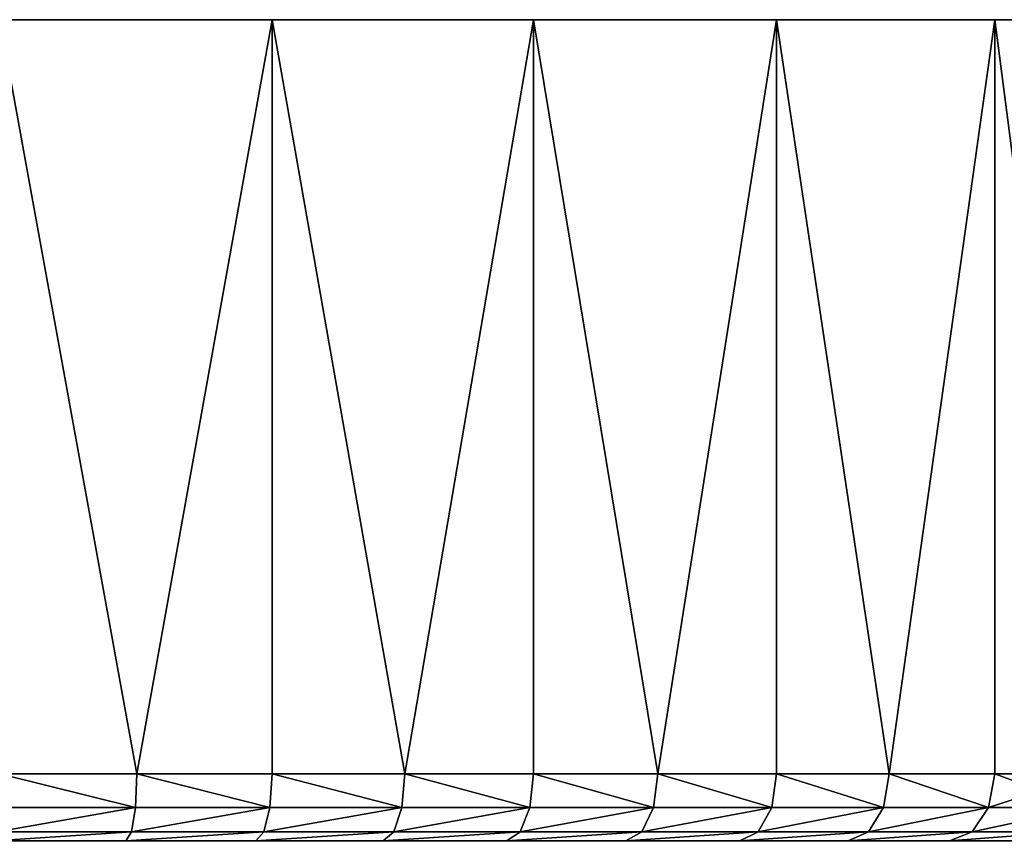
# Model space of a CAD drawing. Header units: millimetres. Extents: x 10 to 245, y 11 to 286.
# Tile 462 of 548: x 133 to 162, y 262 to 286. Entities that reach past the tile are written whole.
import ezdxf

# ---------------------------------------------------------------- set-up
doc = ezdxf.new("R2010")
doc.units = ezdxf.units.MM
doc.header["$LTSCALE"] = 25.4
doc.layers.get('0').update_dxf_attribs({"true_color": 0xff5454})

# ---------------------------------------------------------------- blocks, each defined once
blk = doc.blocks.new('ALICE-9083-9084.STL')
at = {"color": 250, "true_color": 0x262626}
mesh = blk.add_polyface(dxfattribs=at)
corners = [(115.808, 285.975, -48.47), (132.211, 285.975, -49.829), (123.953, 285.975, -49.829), (140.356, 285.975, -48.47), (107.997, 285.975, -45.789), (148.167, 285.975, -45.789), (100.735, 285.975, -41.858), (155.429, 285.975, -41.858), (94.218, 285.975, -36.786), (161.946, 285.975, -36.786), (88.625, 285.975, -30.711), (167.539, 285.975, -30.711), (84.108, 285.975, -23.797), (172.056, 285.975, -23.797), (80.791, 285.975, -16.235), (175.373, 285.975, -16.235), (78.764, 285.975, -8.23), (177.4, 285.975, -8.23), (78.082, 285.975), (178.082, 285.975), (177.4, 285.975, 8.23), (78.764, 285.975, 8.23), (80.791, 285.975, 16.235), (175.373, 285.975, 16.235), (84.108, 285.975, 23.797), (172.056, 285.975, 23.797), (88.625, 285.975, 30.711), (167.539, 285.975, 30.711), (94.218, 285.975, 36.786), (161.946, 285.975, 36.786), (100.735, 285.975, 41.858), (155.429, 285.975, 41.858), (107.997, 285.975, 45.789), (148.167, 285.975, 45.789), (115.808, 285.975, 48.47), (140.356, 285.975, 48.47), (123.953, 285.975, 49.829), (132.211, 285.975, 49.829)]
mesh.append_faces([[corners[k] for k in face] for face in [(0, 1, 2), (35, 36, 37)]], dxfattribs={"vtx0": -1, "color": 250})
mesh.append_faces([[corners[k] for k in face] for face in [(1, 0, 3), (3, 4, 5), (5, 6, 7), (7, 8, 9), (9, 10, 11), (11, 12, 13), (13, 14, 15), (15, 16, 17), (17, 18, 19), (19, 18, 20), (20, 22, 23), (23, 24, 25), (25, 26, 27), (27, 28, 29), (29, 30, 31), (31, 32, 33), (33, 34, 35)]], dxfattribs={"vtx0": -1, "vtx1": -1, "color": 250})
mesh.append_faces([[corners[k] for k in face] for face in [(3, 0, 4), (5, 4, 6), (7, 6, 8), (9, 8, 10), (11, 10, 12), (13, 12, 14), (15, 14, 16), (17, 16, 18), (20, 18, 21), (20, 21, 22), (23, 22, 24), (25, 24, 26), (27, 26, 28), (29, 28, 30), (31, 30, 32), (33, 32, 34), (35, 34, 36)]], dxfattribs={"vtx0": -1, "vtx2": -1, "color": 250})
mesh = blk.add_polyface(dxfattribs=at)
corners = [(136.312, 263.425, 49.318), (132.211, 285.975, 49.829), (132.211, 263.425, 49.829)]
mesh.append_faces([[corners[k] for k in face] for face in [(0, 1, 2)]], dxfattribs={"color": 250})
mesh = blk.add_polyface(dxfattribs=at)
corners = [(140.356, 285.975, 48.47), (132.211, 285.975, 49.829), (136.312, 263.425, 49.318)]
mesh.append_faces([[corners[k] for k in face] for face in [(0, 1, 2)]], dxfattribs={"color": 250})
mesh = blk.add_polyface(dxfattribs=at)
corners = [(140.356, 285.975, -48.47), (136.312, 263.425, -49.318), (132.211, 285.975, -49.829)]
mesh.append_faces([[corners[k] for k in face] for face in [(0, 1, 2)]], dxfattribs={"color": 250})
mesh = blk.add_polyface(dxfattribs=at)
corners = [(136.312, 263.425, -49.318), (132.211, 263.425, -49.829), (132.211, 285.975, -49.829)]
mesh.append_faces([[corners[k] for k in face] for face in [(0, 1, 2)]], dxfattribs={"color": 250})
mesh = blk.add_polyface(dxfattribs=at)
corners = [(140.356, 285.975, 48.47), (136.312, 263.425, 49.318), (140.356, 263.425, 48.47)]
mesh.append_faces([[corners[k] for k in face] for face in [(0, 1, 2)]], dxfattribs={"color": 250})
mesh = blk.add_polyface(dxfattribs=at)
corners = [(140.356, 263.425, -48.47), (136.312, 263.425, -49.318), (140.356, 285.975, -48.47)]
mesh.append_faces([[corners[k] for k in face] for face in [(0, 1, 2)]], dxfattribs={"color": 250})
mesh = blk.add_polyface(dxfattribs=at)
corners = [(144.317, 263.425, 47.291), (140.356, 285.975, 48.47), (140.356, 263.425, 48.47)]
mesh.append_faces([[corners[k] for k in face] for face in [(0, 1, 2)]], dxfattribs={"color": 250})
mesh = blk.add_polyface(dxfattribs=at)
corners = [(148.167, 285.975, 45.789), (140.356, 285.975, 48.47), (144.317, 263.425, 47.291)]
mesh.append_faces([[corners[k] for k in face] for face in [(0, 1, 2)]], dxfattribs={"color": 250})
mesh = blk.add_polyface(dxfattribs=at)
corners = [(148.167, 285.975, -45.789), (144.317, 263.425, -47.291), (140.356, 285.975, -48.47)]
mesh.append_faces([[corners[k] for k in face] for face in [(0, 1, 2)]], dxfattribs={"color": 250})
mesh = blk.add_polyface(dxfattribs=at)
corners = [(144.317, 263.425, -47.291), (140.356, 263.425, -48.47), (140.356, 285.975, -48.47)]
mesh.append_faces([[corners[k] for k in face] for face in [(0, 1, 2)]], dxfattribs={"color": 250})
mesh = blk.add_polyface(dxfattribs=at)
corners = [(148.167, 285.975, 45.789), (144.317, 263.425, 47.291), (148.167, 263.425, 45.789)]
mesh.append_faces([[corners[k] for k in face] for face in [(0, 1, 2)]], dxfattribs={"color": 250})
mesh = blk.add_polyface(dxfattribs=at)
corners = [(148.167, 263.425, -45.789), (144.317, 263.425, -47.291), (148.167, 285.975, -45.789)]
mesh.append_faces([[corners[k] for k in face] for face in [(0, 1, 2)]], dxfattribs={"color": 250})
mesh = blk.add_polyface(dxfattribs=at)
corners = [(151.879, 263.425, 43.974), (148.167, 285.975, 45.789), (148.167, 263.425, 45.789)]
mesh.append_faces([[corners[k] for k in face] for face in [(0, 1, 2)]], dxfattribs={"color": 250})
mesh = blk.add_polyface(dxfattribs=at)
corners = [(155.429, 285.975, 41.858), (148.167, 285.975, 45.789), (151.879, 263.425, 43.974)]
mesh.append_faces([[corners[k] for k in face] for face in [(0, 1, 2)]], dxfattribs={"color": 250})
mesh = blk.add_polyface(dxfattribs=at)
corners = [(155.429, 285.975, -41.858), (151.879, 263.425, -43.974), (148.167, 285.975, -45.789)]
mesh.append_faces([[corners[k] for k in face] for face in [(0, 1, 2)]], dxfattribs={"color": 250})
mesh = blk.add_polyface(dxfattribs=at)
corners = [(151.879, 263.425, -43.974), (148.167, 263.425, -45.789), (148.167, 285.975, -45.789)]
mesh.append_faces([[corners[k] for k in face] for face in [(0, 1, 2)]], dxfattribs={"color": 250})
mesh = blk.add_polyface(dxfattribs=at)
corners = [(155.429, 285.975, 41.858), (151.879, 263.425, 43.974), (155.429, 263.425, 41.858)]
mesh.append_faces([[corners[k] for k in face] for face in [(0, 1, 2)]], dxfattribs={"color": 250})
mesh = blk.add_polyface(dxfattribs=at)
corners = [(155.429, 263.425, -41.858), (151.879, 263.425, -43.974), (155.429, 285.975, -41.858)]
mesh.append_faces([[corners[k] for k in face] for face in [(0, 1, 2)]], dxfattribs={"color": 250})
mesh = blk.add_polyface(dxfattribs=at)
corners = [(158.793, 263.425, 39.457), (155.429, 285.975, 41.858), (155.429, 263.425, 41.858)]
mesh.append_faces([[corners[k] for k in face] for face in [(0, 1, 2)]], dxfattribs={"color": 250})
mesh = blk.add_polyface(dxfattribs=at)
corners = [(161.946, 285.975, 36.786), (155.429, 285.975, 41.858), (158.793, 263.425, 39.457)]
mesh.append_faces([[corners[k] for k in face] for face in [(0, 1, 2)]], dxfattribs={"color": 250})
mesh = blk.add_polyface(dxfattribs=at)
corners = [(161.946, 285.975, -36.786), (158.793, 263.425, -39.457), (155.429, 285.975, -41.858)]
mesh.append_faces([[corners[k] for k in face] for face in [(0, 1, 2)]], dxfattribs={"color": 250})
mesh = blk.add_polyface(dxfattribs=at)
corners = [(158.793, 263.425, -39.457), (155.429, 263.425, -41.858), (155.429, 285.975, -41.858)]
mesh.append_faces([[corners[k] for k in face] for face in [(0, 1, 2)]], dxfattribs={"color": 250})
mesh = blk.add_polyface(dxfattribs=at)
corners = [(161.946, 285.975, 36.786), (158.793, 263.425, 39.457), (161.946, 263.425, 36.786)]
mesh.append_faces([[corners[k] for k in face] for face in [(0, 1, 2)]], dxfattribs={"color": 250})
mesh = blk.add_polyface(dxfattribs=at)
corners = [(161.946, 263.425, -36.786), (158.793, 263.425, -39.457), (161.946, 285.975, -36.786)]
mesh.append_faces([[corners[k] for k in face] for face in [(0, 1, 2)]], dxfattribs={"color": 250})
mesh = blk.add_polyface(dxfattribs=at)
corners = [(164.868, 263.425, 33.864), (161.946, 285.975, 36.786), (161.946, 263.425, 36.786)]
mesh.append_faces([[corners[k] for k in face] for face in [(0, 1, 2)]], dxfattribs={"color": 250})
mesh = blk.add_polyface(dxfattribs=at)
corners = [(161.946, 285.975, 36.786), (164.868, 263.425, 33.864), (167.539, 285.975, 30.711)]
mesh.append_faces([[corners[k] for k in face] for face in [(0, 1, 2)]], dxfattribs={"color": 250})
mesh = blk.add_polyface(dxfattribs=at)
corners = [(167.539, 285.975, -30.711), (164.868, 263.425, -33.864), (161.946, 285.975, -36.786)]
mesh.append_faces([[corners[k] for k in face] for face in [(0, 1, 2)]], dxfattribs={"color": 250})
mesh = blk.add_polyface(dxfattribs=at)
corners = [(164.868, 263.425, -33.864), (161.946, 263.425, -36.786), (161.946, 285.975, -36.786)]
mesh.append_faces([[corners[k] for k in face] for face in [(0, 1, 2)]], dxfattribs={"color": 250})
mesh = blk.add_polyface(dxfattribs=at)
corners = [(132.211, 263.425, -49.829), (136.268, 262.425, -49.054), (132.189, 262.425, -49.562), (136.312, 263.425, -49.318)]
mesh.append_faces([[corners[k] for k in face] for face in [(0, 1, 2), (1, 0, 3)]], dxfattribs={"vtx0": -1, "color": 250})
mesh = blk.add_polyface(dxfattribs=at)
corners = [(136.268, 262.425, 49.054), (132.211, 263.425, 49.829), (132.189, 262.425, 49.562), (136.312, 263.425, 49.318)]
mesh.append_faces([[corners[k] for k in face] for face in [(0, 1, 2), (1, 0, 3)]], dxfattribs={"vtx0": -1, "color": 250})
mesh = blk.add_polyface(dxfattribs=at)
corners = [(136.312, 263.425, -49.318), (140.29, 262.425, -48.21), (136.268, 262.425, -49.054), (140.356, 263.425, -48.47)]
mesh.append_faces([[corners[k] for k in face] for face in [(0, 1, 2), (1, 0, 3)]], dxfattribs={"vtx0": -1, "color": 250})
mesh = blk.add_polyface(dxfattribs=at)
corners = [(140.29, 262.425, 48.21), (136.312, 263.425, 49.318), (136.268, 262.425, 49.054), (140.356, 263.425, 48.47)]
mesh.append_faces([[corners[k] for k in face] for face in [(0, 1, 2), (1, 0, 3)]], dxfattribs={"vtx0": -1, "color": 250})
mesh = blk.add_polyface(dxfattribs=at)
corners = [(140.356, 263.425, -48.47), (144.23, 262.425, -47.037), (140.29, 262.425, -48.21), (144.317, 263.425, -47.291)]
mesh.append_faces([[corners[k] for k in face] for face in [(0, 1, 2), (1, 0, 3)]], dxfattribs={"vtx0": -1, "color": 250})
mesh = blk.add_polyface(dxfattribs=at)
corners = [(144.23, 262.425, 47.037), (140.356, 263.425, 48.47), (140.29, 262.425, 48.21), (144.317, 263.425, 47.291)]
mesh.append_faces([[corners[k] for k in face] for face in [(0, 1, 2), (1, 0, 3)]], dxfattribs={"vtx0": -1, "color": 250})
mesh = blk.add_polyface(dxfattribs=at)
corners = [(144.317, 263.425, -47.291), (148.059, 262.425, -45.543), (144.23, 262.425, -47.037), (148.167, 263.425, -45.789)]
mesh.append_faces([[corners[k] for k in face] for face in [(0, 1, 2), (1, 0, 3)]], dxfattribs={"vtx0": -1, "color": 250})
mesh = blk.add_polyface(dxfattribs=at)
corners = [(148.059, 262.425, 45.543), (144.317, 263.425, 47.291), (144.23, 262.425, 47.037), (148.167, 263.425, 45.789)]
mesh.append_faces([[corners[k] for k in face] for face in [(0, 1, 2), (1, 0, 3)]], dxfattribs={"vtx0": -1, "color": 250})
mesh = blk.add_polyface(dxfattribs=at)
corners = [(148.167, 263.425, -45.789), (151.752, 262.425, -43.738), (148.059, 262.425, -45.543), (151.879, 263.425, -43.974)]
mesh.append_faces([[corners[k] for k in face] for face in [(0, 1, 2), (1, 0, 3)]], dxfattribs={"vtx0": -1, "color": 250})
mesh = blk.add_polyface(dxfattribs=at)
corners = [(151.752, 262.425, 43.738), (148.167, 263.425, 45.789), (148.059, 262.425, 45.543), (151.879, 263.425, 43.974)]
mesh.append_faces([[corners[k] for k in face] for face in [(0, 1, 2), (1, 0, 3)]], dxfattribs={"vtx0": -1, "color": 250})
mesh = blk.add_polyface(dxfattribs=at)
corners = [(151.879, 263.425, -43.974), (155.283, 262.425, -41.634), (151.752, 262.425, -43.738), (155.429, 263.425, -41.858)]
mesh.append_faces([[corners[k] for k in face] for face in [(0, 1, 2), (1, 0, 3)]], dxfattribs={"vtx0": -1, "color": 250})
mesh = blk.add_polyface(dxfattribs=at)
corners = [(155.283, 262.425, 41.634), (151.879, 263.425, 43.974), (151.752, 262.425, 43.738), (155.429, 263.425, 41.858)]
mesh.append_faces([[corners[k] for k in face] for face in [(0, 1, 2), (1, 0, 3)]], dxfattribs={"vtx0": -1, "color": 250})
mesh = blk.add_polyface(dxfattribs=at)
corners = [(155.429, 263.425, -41.858), (158.628, 262.425, -39.246), (155.283, 262.425, -41.634), (158.793, 263.425, -39.457)]
mesh.append_faces([[corners[k] for k in face] for face in [(0, 1, 2), (1, 0, 3)]], dxfattribs={"vtx0": -1, "color": 250})
mesh = blk.add_polyface(dxfattribs=at)
corners = [(158.628, 262.425, 39.246), (155.429, 263.425, 41.858), (155.283, 262.425, 41.634), (158.793, 263.425, 39.457)]
mesh.append_faces([[corners[k] for k in face] for face in [(0, 1, 2), (1, 0, 3)]], dxfattribs={"vtx0": -1, "color": 250})
mesh = blk.add_polyface(dxfattribs=at)
corners = [(158.793, 263.425, -39.457), (161.765, 262.425, -36.589), (158.628, 262.425, -39.246), (161.946, 263.425, -36.786)]
mesh.append_faces([[corners[k] for k in face] for face in [(0, 1, 2), (1, 0, 3)]], dxfattribs={"vtx0": -1, "color": 250})
mesh = blk.add_polyface(dxfattribs=at)
corners = [(161.765, 262.425, 36.589), (158.793, 263.425, 39.457), (158.628, 262.425, 39.246), (161.946, 263.425, 36.786)]
mesh.append_faces([[corners[k] for k in face] for face in [(0, 1, 2), (1, 0, 3)]], dxfattribs={"vtx0": -1, "color": 250})
mesh = blk.add_polyface(dxfattribs=at)
corners = [(161.946, 263.425, -36.786), (164.671, 262.425, -33.683), (161.765, 262.425, -36.589), (164.868, 263.425, -33.864)]
mesh.append_faces([[corners[k] for k in face] for face in [(0, 1, 2), (1, 0, 3)]], dxfattribs={"vtx0": -1, "color": 250})
mesh = blk.add_polyface(dxfattribs=at)
corners = [(164.868, 263.425, 33.864), (161.765, 262.425, 36.589), (164.671, 262.425, 33.683), (161.946, 263.425, 36.786)]
mesh.append_faces([[corners[k] for k in face] for face in [(0, 1, 2), (1, 0, 3)]], dxfattribs={"vtx0": -1, "color": 250})
mesh = blk.add_polyface(dxfattribs=at)
corners = [(136.268, 262.425, -49.054), (132.128, 261.693, -48.833), (132.189, 262.425, -49.562), (136.147, 261.693, -48.332)]
mesh.append_faces([[corners[k] for k in face] for face in [(0, 1, 2), (1, 0, 3)]], dxfattribs={"vtx0": -1, "color": 250})
mesh = blk.add_polyface(dxfattribs=at)
corners = [(136.268, 262.425, 49.054), (132.128, 261.693, 48.833), (136.147, 261.693, 48.332), (132.189, 262.425, 49.562)]
mesh.append_faces([[corners[k] for k in face] for face in [(0, 1, 2), (1, 0, 3)]], dxfattribs={"vtx0": -1, "color": 250})
mesh = blk.add_polyface(dxfattribs=at)
corners = [(140.29, 262.425, -48.21), (136.147, 261.693, -48.332), (136.268, 262.425, -49.054), (140.111, 261.693, -47.501)]
mesh.append_faces([[corners[k] for k in face] for face in [(0, 1, 2), (1, 0, 3)]], dxfattribs={"vtx0": -1, "color": 250})
mesh = blk.add_polyface(dxfattribs=at)
corners = [(140.29, 262.425, 48.21), (136.147, 261.693, 48.332), (140.111, 261.693, 47.501), (136.268, 262.425, 49.054)]
mesh.append_faces([[corners[k] for k in face] for face in [(0, 1, 2), (1, 0, 3)]], dxfattribs={"vtx0": -1, "color": 250})
mesh = blk.add_polyface(dxfattribs=at)
corners = [(144.23, 262.425, -47.037), (140.111, 261.693, -47.501), (140.29, 262.425, -48.21), (143.992, 261.693, -46.345)]
mesh.append_faces([[corners[k] for k in face] for face in [(0, 1, 2), (1, 0, 3)]], dxfattribs={"vtx0": -1, "color": 250})
mesh = blk.add_polyface(dxfattribs=at)
corners = [(144.23, 262.425, 47.037), (140.111, 261.693, 47.501), (143.992, 261.693, 46.345), (140.29, 262.425, 48.21)]
mesh.append_faces([[corners[k] for k in face] for face in [(0, 1, 2), (1, 0, 3)]], dxfattribs={"vtx0": -1, "color": 250})
mesh = blk.add_polyface(dxfattribs=at)
corners = [(148.059, 262.425, -45.543), (143.992, 261.693, -46.345), (144.23, 262.425, -47.037), (147.765, 261.693, -44.873)]
mesh.append_faces([[corners[k] for k in face] for face in [(0, 1, 2), (1, 0, 3)]], dxfattribs={"vtx0": -1, "color": 250})
mesh = blk.add_polyface(dxfattribs=at)
corners = [(148.059, 262.425, 45.543), (143.992, 261.693, 46.345), (147.765, 261.693, 44.873), (144.23, 262.425, 47.037)]
mesh.append_faces([[corners[k] for k in face] for face in [(0, 1, 2), (1, 0, 3)]], dxfattribs={"vtx0": -1, "color": 250})
mesh = blk.add_polyface(dxfattribs=at)
corners = [(151.752, 262.425, -43.738), (147.765, 261.693, -44.873), (148.059, 262.425, -45.543), (151.403, 261.693, -43.094)]
mesh.append_faces([[corners[k] for k in face] for face in [(0, 1, 2), (1, 0, 3)]], dxfattribs={"vtx0": -1, "color": 250})
mesh = blk.add_polyface(dxfattribs=at)
corners = [(151.752, 262.425, 43.738), (147.765, 261.693, 44.873), (151.403, 261.693, 43.094), (148.059, 262.425, 45.543)]
mesh.append_faces([[corners[k] for k in face] for face in [(0, 1, 2), (1, 0, 3)]], dxfattribs={"vtx0": -1, "color": 250})
mesh = blk.add_polyface(dxfattribs=at)
corners = [(155.283, 262.425, -41.634), (151.403, 261.693, -43.094), (151.752, 262.425, -43.738), (154.882, 261.693, -41.021)]
mesh.append_faces([[corners[k] for k in face] for face in [(0, 1, 2), (1, 0, 3)]], dxfattribs={"vtx0": -1, "color": 250})
mesh = blk.add_polyface(dxfattribs=at)
corners = [(155.283, 262.425, 41.634), (151.403, 261.693, 43.094), (154.882, 261.693, 41.021), (151.752, 262.425, 43.738)]
mesh.append_faces([[corners[k] for k in face] for face in [(0, 1, 2), (1, 0, 3)]], dxfattribs={"vtx0": -1, "color": 250})
mesh = blk.add_polyface(dxfattribs=at)
corners = [(158.628, 262.425, -39.246), (154.882, 261.693, -41.021), (155.283, 262.425, -41.634), (158.178, 261.693, -38.668)]
mesh.append_faces([[corners[k] for k in face] for face in [(0, 1, 2), (1, 0, 3)]], dxfattribs={"vtx0": -1, "color": 250})
mesh = blk.add_polyface(dxfattribs=at)
corners = [(158.628, 262.425, 39.246), (154.882, 261.693, 41.021), (158.178, 261.693, 38.668), (155.283, 262.425, 41.634)]
mesh.append_faces([[corners[k] for k in face] for face in [(0, 1, 2), (1, 0, 3)]], dxfattribs={"vtx0": -1, "color": 250})
mesh = blk.add_polyface(dxfattribs=at)
corners = [(161.765, 262.425, -36.589), (158.178, 261.693, -38.668), (158.628, 262.425, -39.246), (161.269, 261.693, -36.05)]
mesh.append_faces([[corners[k] for k in face] for face in [(0, 1, 2), (1, 0, 3)]], dxfattribs={"vtx0": -1, "color": 250})
mesh = blk.add_polyface(dxfattribs=at)
corners = [(161.765, 262.425, 36.589), (158.178, 261.693, 38.668), (161.269, 261.693, 36.05), (158.628, 262.425, 39.246)]
mesh.append_faces([[corners[k] for k in face] for face in [(0, 1, 2), (1, 0, 3)]], dxfattribs={"vtx0": -1, "color": 250})
mesh = blk.add_polyface(dxfattribs=at)
corners = [(164.671, 262.425, -33.683), (161.269, 261.693, -36.05), (161.765, 262.425, -36.589), (164.132, 261.693, -33.187)]
mesh.append_faces([[corners[k] for k in face] for face in [(0, 1, 2), (1, 0, 3)]], dxfattribs={"vtx0": -1, "color": 250})
mesh = blk.add_polyface(dxfattribs=at)
corners = [(164.671, 262.425, 33.683), (161.269, 261.693, 36.05), (164.132, 261.693, 33.187), (161.765, 262.425, 36.589)]
mesh.append_faces([[corners[k] for k in face] for face in [(0, 1, 2), (1, 0, 3)]], dxfattribs={"vtx0": -1, "color": 250})
mesh = blk.add_polyface(dxfattribs=at)
corners = [(136.147, 261.693, -48.332), (132.046, 261.425, -47.836), (132.128, 261.693, -48.833), (135.982, 261.425, -47.345)]
mesh.append_faces([[corners[k] for k in face] for face in [(0, 1, 2), (1, 0, 3)]], dxfattribs={"vtx0": -1, "color": 250})
mesh = blk.add_polyface(dxfattribs=at)
corners = [(136.147, 261.693, 48.332), (132.046, 261.425, 47.836), (135.982, 261.425, 47.345), (132.128, 261.693, 48.833)]
mesh.append_faces([[corners[k] for k in face] for face in [(0, 1, 2), (1, 0, 3)]], dxfattribs={"vtx0": -1, "color": 250})
mesh = blk.add_polyface(dxfattribs=at)
corners = [(140.111, 261.693, -47.501), (135.982, 261.425, -47.345), (136.147, 261.693, -48.332), (139.865, 261.425, -46.531)]
mesh.append_faces([[corners[k] for k in face] for face in [(0, 1, 2), (1, 0, 3)]], dxfattribs={"vtx0": -1, "color": 250})
mesh = blk.add_polyface(dxfattribs=at)
corners = [(140.111, 261.693, 47.501), (135.982, 261.425, 47.345), (139.865, 261.425, 46.531), (136.147, 261.693, 48.332)]
mesh.append_faces([[corners[k] for k in face] for face in [(0, 1, 2), (1, 0, 3)]], dxfattribs={"vtx0": -1, "color": 250})
mesh = blk.add_polyface(dxfattribs=at)
corners = [(143.992, 261.693, -46.345), (139.865, 261.425, -46.531), (140.111, 261.693, -47.501), (143.668, 261.425, -45.399)]
mesh.append_faces([[corners[k] for k in face] for face in [(0, 1, 2), (1, 0, 3)]], dxfattribs={"vtx0": -1, "color": 250})
mesh = blk.add_polyface(dxfattribs=at)
corners = [(143.992, 261.693, 46.345), (139.865, 261.425, 46.531), (143.668, 261.425, 45.399), (140.111, 261.693, 47.501)]
mesh.append_faces([[corners[k] for k in face] for face in [(0, 1, 2), (1, 0, 3)]], dxfattribs={"vtx0": -1, "color": 250})
mesh = blk.add_polyface(dxfattribs=at)
corners = [(147.765, 261.693, -44.873), (143.668, 261.425, -45.399), (143.992, 261.693, -46.345), (147.363, 261.425, -43.957)]
mesh.append_faces([[corners[k] for k in face] for face in [(0, 1, 2), (1, 0, 3)]], dxfattribs={"vtx0": -1, "color": 250})
mesh = blk.add_polyface(dxfattribs=at)
corners = [(147.765, 261.693, 44.873), (143.668, 261.425, 45.399), (147.363, 261.425, 43.957), (143.992, 261.693, 46.345)]
mesh.append_faces([[corners[k] for k in face] for face in [(0, 1, 2), (1, 0, 3)]], dxfattribs={"vtx0": -1, "color": 250})
mesh = blk.add_polyface(dxfattribs=at)
corners = [(151.403, 261.693, -43.094), (147.363, 261.425, -43.957), (147.765, 261.693, -44.873), (150.927, 261.425, -42.215)]
mesh.append_faces([[corners[k] for k in face] for face in [(0, 1, 2), (1, 0, 3)]], dxfattribs={"vtx0": -1, "color": 250})
mesh = blk.add_polyface(dxfattribs=at)
corners = [(151.403, 261.693, 43.094), (147.363, 261.425, 43.957), (150.927, 261.425, 42.215), (147.765, 261.693, 44.873)]
mesh.append_faces([[corners[k] for k in face] for face in [(0, 1, 2), (1, 0, 3)]], dxfattribs={"vtx0": -1, "color": 250})
mesh = blk.add_polyface(dxfattribs=at)
corners = [(154.882, 261.693, -41.021), (150.927, 261.425, -42.215), (151.403, 261.693, -43.094), (154.335, 261.425, -40.184)]
mesh.append_faces([[corners[k] for k in face] for face in [(0, 1, 2), (1, 0, 3)]], dxfattribs={"vtx0": -1, "color": 250})
mesh = blk.add_polyface(dxfattribs=at)
corners = [(154.882, 261.693, 41.021), (150.927, 261.425, 42.215), (154.335, 261.425, 40.184), (151.403, 261.693, 43.094)]
mesh.append_faces([[corners[k] for k in face] for face in [(0, 1, 2), (1, 0, 3)]], dxfattribs={"vtx0": -1, "color": 250})
mesh = blk.add_polyface(dxfattribs=at)
corners = [(158.178, 261.693, -38.668), (154.335, 261.425, -40.184), (154.882, 261.693, -41.021), (157.564, 261.425, -37.879)]
mesh.append_faces([[corners[k] for k in face] for face in [(0, 1, 2), (1, 0, 3)]], dxfattribs={"vtx0": -1, "color": 250})
mesh = blk.add_polyface(dxfattribs=at)
corners = [(158.178, 261.693, 38.668), (154.335, 261.425, 40.184), (157.564, 261.425, 37.879), (154.882, 261.693, 41.021)]
mesh.append_faces([[corners[k] for k in face] for face in [(0, 1, 2), (1, 0, 3)]], dxfattribs={"vtx0": -1, "color": 250})
mesh = blk.add_polyface(dxfattribs=at)
corners = [(161.269, 261.693, -36.05), (157.564, 261.425, -37.879), (158.178, 261.693, -38.668), (160.591, 261.425, -35.315)]
mesh.append_faces([[corners[k] for k in face] for face in [(0, 1, 2), (1, 0, 3)]], dxfattribs={"vtx0": -1, "color": 250})
mesh = blk.add_polyface(dxfattribs=at)
corners = [(161.269, 261.693, 36.05), (157.564, 261.425, 37.879), (160.591, 261.425, 35.315), (158.178, 261.693, 38.668)]
mesh.append_faces([[corners[k] for k in face] for face in [(0, 1, 2), (1, 0, 3)]], dxfattribs={"vtx0": -1, "color": 250})
mesh = blk.add_polyface(dxfattribs=at)
corners = [(164.132, 261.693, -33.187), (160.591, 261.425, -35.315), (161.269, 261.693, -36.05), (163.397, 261.425, -32.51)]
mesh.append_faces([[corners[k] for k in face] for face in [(0, 1, 2), (1, 0, 3)]], dxfattribs={"vtx0": -1, "color": 250})
mesh = blk.add_polyface(dxfattribs=at)
corners = [(164.132, 261.693, 33.187), (160.591, 261.425, 35.315), (163.397, 261.425, 32.51), (161.269, 261.693, 36.05)]
mesh.append_faces([[corners[k] for k in face] for face in [(0, 1, 2), (1, 0, 3)]], dxfattribs={"vtx0": -1, "color": 250})

msp = doc.modelspace()

# ---------------------------------------------------------------- block references
at = {"color": 0}
msp.add_blockref('ALICE-9083-9084.STL', (0, 0), dxfattribs=at)

doc.saveas('drawing.dxf')
